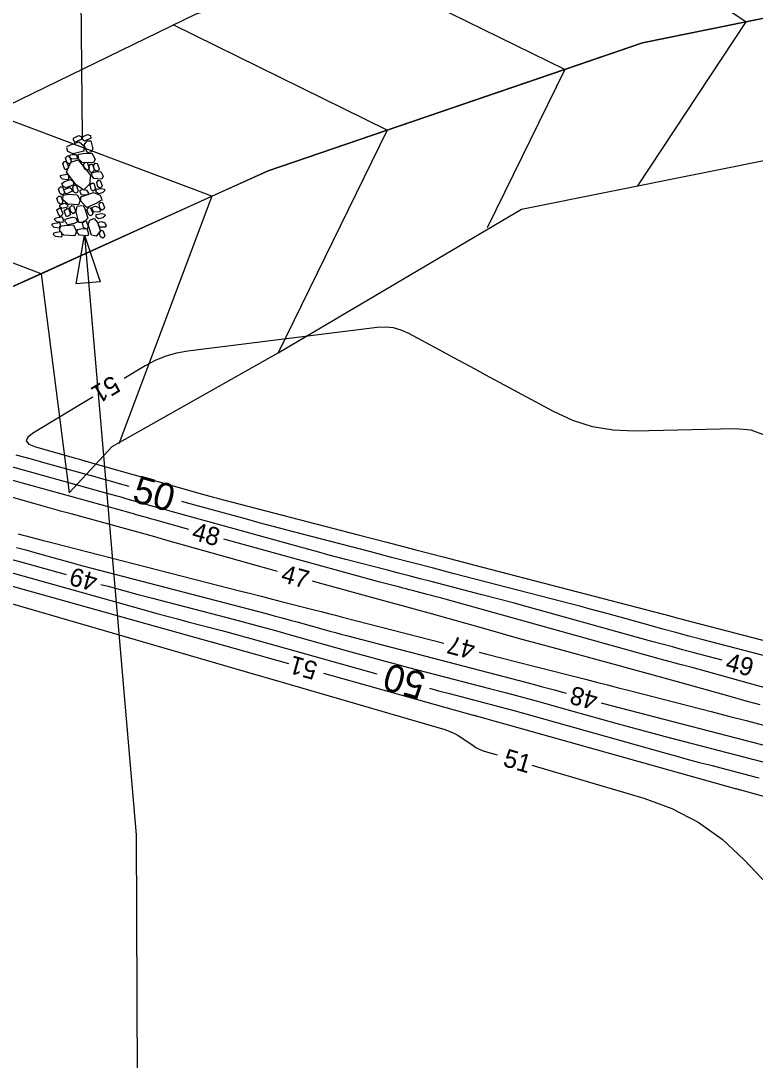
# Model space of a CAD drawing. Extents: x 2384780 to 2405861, y 547869 to 573706.
# Drawn here: x 2394787.5 to 2394868.4, y 554029.3 to 554143.7 of the extents above; entities that cross this region are included whole.
import ezdxf

# ---------------------------------------------------------------- set-up
doc = ezdxf.new("R2010")
doc.units = 0
for name, color, linetype in [('Breaklines', 7, 'Continuous'), ('Old_Level_23', 7, 'Continuous'), ('Old_Level_5', 7, 'Continuous'), ('Old_Level_60', 7, 'Continuous'), ('Old_Level_61', 7, 'Continuous'), ('Prop Lateral V Ditch Detail CELL', 7, 'Continuous')]:
    doc.layers.add(name, color=color, linetype=linetype)

# ---------------------------------------------------------------- blocks, each defined once
blk = doc.blocks.new('RIPRAP')
at = {"layer": 'Breaklines'}
for points in [[(-0.002, -0.00625), (-0.00625, -0.00775), (-0.016, -0.0125), (-0.02, -0.00675), (-0.02, -0.003), (-0.008, 0.00275), (-0.002, -0.00025), (-0.002, -0.00625)], [(0.01825, -0.00325), (0.01375, -0.005), (0.00325, -0.00975), (0.00025, -0.00375), (0, 0), (0.01125, 0.005), (0.018, 0.00275), (0.01825, -0.00325)], [(-0.0345, -0.0215), (-0.0265, -0.01775), (-0.007, -0.01125), (0.00375, -0.02075), (0.003, -0.0315), (-0.02075, -0.03775), (-0.03225, -0.032), (-0.0345, -0.024)], [(0.012, -0.0355), (0.00825, -0.0295), (0.0035, -0.01775), (0.01025, -0.00925), (0.01825, -0.009), (0.0225, -0.027), (0.01875, -0.033), (0.012, -0.0355)], [(-0.0305, -0.05975), (-0.035, -0.05625), (-0.0375, -0.0465), (-0.033, -0.042), (-0.02925, -0.042), (-0.02475, -0.05375), (-0.02675, -0.05825), (-0.0305, -0.05975)], [(-0.0275, -0.0395), (-0.023, -0.03925), (-0.014, -0.039), (-0.0115, -0.045), (-0.0115, -0.04875), (-0.0235, -0.049), (-0.0295, -0.04475), (-0.0275, -0.0395)], [(-0.0095, -0.039), (0.00025, -0.0365), (0.0205, -0.036), (0.02775, -0.0495), (0.024, -0.05775), (-0.00075, -0.05675), (-0.009, -0.0485), (-0.0095, -0.039)], [(-0.03675, -0.07275), (-0.04075, -0.06825), (-0.04325, -0.0585), (-0.0395, -0.054), (-0.035, -0.054), (-0.031, -0.0665), (-0.033, -0.0705), (-0.03675, -0.07275)], [(-0.00025, -0.11525), (-0.0145, -0.10575), (-0.0355, -0.078), (-0.0255, -0.056), (-0.00975, -0.051), (0.01725, -0.08475), (0.01525, -0.10425), (0.002, -0.11775)], [(0.009, -0.07425), (0.0045, -0.07075), (0.00225, -0.061), (0.00625, -0.05625), (0.01, -0.057), (0.01425, -0.06825), (0.01275, -0.072), (0.009, -0.07425)], [(0.01975, -0.07925), (0.01525, -0.07475), (0.01375, -0.06525), (0.01725, -0.0605), (0.02175, -0.0605), (0.02575, -0.07325), (0.0235, -0.077), (0.01975, -0.07925)], [(0.03125, -0.0765), (0.0265, -0.073), (0.02425, -0.06325), (0.0285, -0.0585), (0.03225, -0.05925), (0.03625, -0.0705), (0.035, -0.07425), (0.03125, -0.0765)], [(-0.0485, -0.08525), (-0.0425, -0.0835), (-0.03275, -0.0825), (-0.0305, -0.08925), (-0.03175, -0.0945), (-0.0445, -0.09325), (-0.049, -0.089), (-0.0485, -0.08525)], [(0.02025, -0.07975), (0.02825, -0.07725), (0.04025, -0.077), (0.045, -0.08725), (0.042, -0.0935), (0.02475, -0.092), (0.02025, -0.0855), (0.02025, -0.07975)], [(-0.046, -0.12775), (-0.0505, -0.12425), (-0.053, -0.1145), (-0.0485, -0.11), (-0.04475, -0.11), (-0.04, -0.12175), (-0.04225, -0.12625), (-0.046, -0.12775)], [(-0.046, -0.1025), (-0.04025, -0.098), (-0.02675, -0.09375), (-0.02, -0.09975), (-0.02, -0.10575), (-0.03625, -0.11225), (-0.044, -0.1085), (-0.046, -0.1025)], [(-0.023, -0.1195), (-0.02725, -0.12175), (-0.037, -0.126), (-0.041, -0.1195), (-0.041, -0.11625), (-0.029, -0.1115), (-0.02525, -0.1135), (-0.023, -0.1195)], [(-0.01575, -0.1245), (-0.02025, -0.12125), (-0.022, -0.11125), (-0.0185, -0.10675), (-0.014, -0.10675), (-0.00975, -0.1185), (-0.012, -0.123), (-0.01575, -0.1245)], [(0.0225, -0.12), (0.0185, -0.11625), (0.01675, -0.10675), (0.0205, -0.102), (0.025, -0.102), (0.0285, -0.114), (0.02625, -0.11775), (0.0225, -0.12)], [(0.048, -0.1195), (0.04425, -0.12325), (0.036, -0.12575), (0.03, -0.122), (0.02975, -0.1155), (0.04175, -0.11375), (0.04775, -0.11575), (0.048, -0.1195)], [(0.03775, -0.114), (0.03325, -0.11025), (0.031, -0.1005), (0.035, -0.096), (0.03875, -0.09675), (0.043, -0.10775), (0.0415, -0.1115), (0.03775, -0.114)], [(-0.04975, -0.14825), (-0.05425, -0.14475), (-0.05675, -0.135), (-0.05225, -0.1305), (-0.0485, -0.1305), (-0.04375, -0.14225), (-0.046, -0.14675), (-0.04975, -0.14825)], [(-0.04275, -0.12825), (-0.03225, -0.126), (-0.012, -0.1275), (-0.00575, -0.1395), (-0.009, -0.15), (-0.033, -0.1485), (-0.04375, -0.13875), (-0.04275, -0.12825)], [(-0.00575, -0.118), (0.00025, -0.1155), (0.0085, -0.1175), (0.0125, -0.12425), (0.01025, -0.128), (-0.00175, -0.12825), (-0.00575, -0.12175), (-0.00575, -0.118)], [(0.04, -0.14075), (0.03075, -0.14625), (0.009, -0.15575), (-0.004, -0.14175), (-0.00425, -0.132), (0.024, -0.123), (0.03825, -0.1285), (0.0425, -0.1405)], [(-0.04975, -0.17575), (-0.05375, -0.1705), (-0.05675, -0.16075), (-0.05225, -0.157), (-0.04875, -0.157), (-0.04375, -0.169), (-0.046, -0.1735), (-0.04975, -0.17575)], [(-0.032, -0.15425), (-0.03625, -0.15575), (-0.046, -0.158), (-0.0505, -0.15375), (-0.05075, -0.15075), (-0.041, -0.146), (-0.035, -0.14825), (-0.03275, -0.152)], [(-0.0355, -0.17625), (-0.037, -0.1725), (-0.04125, -0.16275), (-0.03525, -0.158), (-0.0315, -0.158), (-0.02675, -0.17075), (-0.031, -0.174), (-0.0355, -0.17625)], [(-0.0215, -0.16975), (-0.02625, -0.1655), (-0.0285, -0.15575), (-0.024, -0.15125), (-0.02025, -0.15175), (-0.01625, -0.163), (-0.01775, -0.1675), (-0.0215, -0.16975)], [(0.00075, -0.15075), (0.0045, -0.15875), (0.011, -0.179), (0.0015, -0.18875), (-0.009, -0.189), (-0.01475, -0.16525), (-0.012, -0.153), (-0.0015, -0.1515)], [(0.01625, -0.174), (0.0125, -0.17075), (0.009, -0.16), (0.0135, -0.1555), (0.01725, -0.15625), (0.022, -0.168), (0.02075, -0.17175), (0.01625, -0.174)], [(0.0205, -0.15575), (0.0265, -0.15325), (0.03475, -0.15525), (0.03875, -0.162), (0.0365, -0.16575), (0.0245, -0.166), (0.0205, -0.1595), (0.0205, -0.15575)], [(0.043, -0.162), (0.03825, -0.1585), (0.036, -0.14875), (0.04, -0.144), (0.04375, -0.14475), (0.048, -0.15575), (0.04675, -0.1595), (0.043, -0.162)], [(-0.061, -0.17925), (-0.055, -0.17725), (-0.04525, -0.17625), (-0.043, -0.183), (-0.04425, -0.18825), (-0.057, -0.187), (-0.0615, -0.18275), (-0.061, -0.17925)], [(-0.012, -0.187), (-0.01875, -0.19075), (-0.033, -0.1935), (-0.039, -0.1875), (-0.039, -0.1815), (-0.02275, -0.17675), (-0.01525, -0.17875), (-0.012, -0.187)], [(0.026, -0.18075), (0.03225, -0.18875), (0.03875, -0.20825), (0.02925, -0.219), (0.01875, -0.21675), (0.012, -0.193), (0.01575, -0.184), (0.026, -0.17925)], [(0.04925, -0.17425), (0.044, -0.17875), (0.03525, -0.1805), (0.02975, -0.177), (0.0295, -0.171), (0.0415, -0.16925), (0.0475, -0.1705), (0.04925, -0.17425)], [(-0.06725, -0.1915), (-0.06125, -0.18975), (-0.0515, -0.18875), (-0.04925, -0.1955), (-0.0505, -0.20075), (-0.06325, -0.1995), (-0.06775, -0.19525), (-0.06725, -0.1915)], [(-0.05075, -0.19675), (-0.0405, -0.195), (-0.021, -0.194), (-0.01375, -0.208), (-0.018, -0.21775), (-0.042, -0.21675), (-0.0505, -0.20725), (-0.05075, -0.19675)], [(-0.0115, -0.204), (-0.00425, -0.2025), (0.0085, -0.20225), (0.01275, -0.21275), (0.01125, -0.2185), (-0.0075, -0.21675), (-0.01225, -0.21075), (-0.0115, -0.204)], [(0.00625, -0.2035), (0.00175, -0.19975), (-0.001, -0.19), (0.0035, -0.1855), (0.00725, -0.1855), (0.012, -0.1975), (0.01, -0.202), (0.00625, -0.2035)], [(0.0335, -0.189), (0.0395, -0.18675), (0.04775, -0.18875), (0.0515, -0.1955), (0.04925, -0.19925), (0.03725, -0.1995), (0.0335, -0.19275), (0.0335, -0.189)], [(0.04325, -0.22375), (0.0385, -0.22025), (0.03625, -0.2105), (0.0405, -0.20575), (0.04425, -0.2065), (0.0485, -0.2175), (0.047, -0.22125), (0.04325, -0.22375)], [(-0.064, -0.2115), (-0.058, -0.20975), (-0.04825, -0.20875), (-0.046, -0.2155), (-0.04725, -0.22075), (-0.06, -0.2195), (-0.0645, -0.21525), (-0.064, -0.2115)]]:
    blk.add_lwpolyline(points, dxfattribs=at)
blk = doc.blocks.new('AH1')
at = {"layer": 'Old_Level_23'}
blk.add_lwpolyline([(-5.28, 1.32), (0, 0), (-5.28, -1.32)], close=True, dxfattribs=at)

msp = doc.modelspace()

# ---------------------------------------------------------------- linework, layer by layer
at = {"layer": 'Breaklines'}
msp.add_line((2394794.29703, 554130.97686), (2394793.158, 554254.75425), dxfattribs=at)
msp.add_lwpolyline([(2394794.51339, 554120.14653), (2394800.19625, 554054.11799), (2394800.3765, 554009.37899)], dxfattribs=at)
at = {"layer": 'Old_Level_60'}
for points in [[(2394869.52425, 554098.0935), (2394867.931, 554098.666), (2394866.12225, 554098.8275), (2394855.06625, 554098.57225), (2394852.73275, 554098.66525), (2394850.47025, 554099.05375), (2394848.279, 554099.7375), (2394846.15875, 554100.7165), (2394838.703, 554104.7465), (2394837.53675, 554105.37675), (2394836.3705, 554106.00725), (2394835.2045, 554106.6375), (2394834.03825, 554107.268), (2394830.2285, 554109.327), (2394829.39925, 554109.69875), (2394828.54375, 554109.9315), (2394827.662, 554110.025), (2394826.75425, 554109.97975), (2394805.89775, 554107.37625), (2394804.6625, 554107.158), (2394803.47, 554106.816), (2394802.31975, 554106.35075), (2394801.212, 554105.76225), (2394798.8825, 554104.36825)], [(2394795.45025, 554102.314), (2394795.3815, 554102.273), (2394794.621, 554101.81775), (2394788.9075, 554098.3985), (2394788.2845, 554097.9205), (2394788.11075, 554097.502), (2394788.387, 554097.1425), (2394789.1125, 554096.8425)], [(2394789.1125, 554096.8425), (2394793.5475, 554095.58025), (2394793.6835, 554095.5415), (2394793.81975, 554095.50325), (2394793.956, 554095.46525), (2394794.09225, 554095.42725), (2394794.5375, 554095.30425), (2394794.633, 554095.27775), (2394794.72825, 554095.25125), (2394794.8235, 554095.2245), (2394794.91875, 554095.1975), (2394805.97425, 554092.06175), (2394806.35475, 554091.95425), (2394806.73525, 554091.84725), (2394807.116, 554091.741), (2394807.497, 554091.6355), (2394808.74175, 554091.29175), (2394809.00875, 554091.2185), (2394809.276, 554091.1465), (2394809.54325, 554091.07525), (2394809.811, 554091.00525), (2394824.64, 554087.15575), (2394827.81775, 554086.33075), (2394830.99525, 554085.506), (2394834.173, 554084.681), (2394837.35075, 554083.856), (2394858.25975, 554078.42825), (2394858.464, 554078.37475), (2394858.668, 554078.32025), (2394858.872, 554078.265), (2394859.0755, 554078.209), (2394859.74025, 554078.02425), (2394859.88275, 554077.985), (2394860.0255, 554077.9465), (2394860.16825, 554077.9085), (2394860.31125, 554077.871), (2394885.78325, 554071.27025)], [(2394815.7675, 554083.10775), (2394815.00875, 554083.3195), (2394813.4365, 554083.762), (2394803.73, 554086.50625), (2394802.26125, 554086.91975), (2394800.79175, 554087.33), (2394799.3215, 554087.73725), (2394797.85, 554088.14125), (2394793.0425, 554089.45575), (2394792.0125, 554089.73875), (2394790.9835, 554090.02425), (2394789.955, 554090.3125), (2394788.92725, 554090.60325), (2394773.5925, 554094.96325)], [(2394806.018, 554087.75625), (2394802.366, 554088.765), (2394802.07125, 554088.84675), (2394801.7765, 554088.929), (2394801.482, 554089.01175), (2394801.1875, 554089.095), (2394800.22625, 554089.36775), (2394800.02, 554089.426), (2394799.814, 554089.48375), (2394799.6075, 554089.5415), (2394799.40125, 554089.59875), (2394778.07075, 554095.494)], [(2394864.743, 554073.3695), (2394861.511, 554074.207), (2394860.38, 554074.50275), (2394859.25, 554074.8035), (2394858.1215, 554075.109), (2394856.9945, 554075.4195), (2394845.12425, 554078.717), (2394843.41725, 554079.1875), (2394841.7085, 554079.6505), (2394839.9975, 554080.10625), (2394838.28475, 554080.55475), (2394832.6865, 554082.008), (2394831.48675, 554082.3195), (2394830.287, 554082.631), (2394829.0875, 554082.94225), (2394827.88775, 554083.25375), (2394823.29, 554084.44725), (2394822.3055, 554084.705), (2394821.32175, 554084.9665), (2394820.339, 554085.23175), (2394819.3575, 554085.50075), (2394805.02525, 554089.45975), (2394804.2275, 554089.681), (2394803.43, 554089.9035), (2394802.63275, 554090.12725), (2394801.836, 554090.3525), (2394799.234, 554091.0905), (2394798.67625, 554091.24825), (2394798.11825, 554091.405), (2394797.56, 554091.56075), (2394797.0015, 554091.71575), (2394786.226, 554094.69375)], [(2394787.21325, 554087.24875), (2394787.63625, 554087.14025), (2394788.05925, 554087.032), (2394788.482, 554086.9235), (2394789.8635, 554086.5695), (2394790.1595, 554086.49375), (2394790.4555, 554086.41775), (2394790.7515, 554086.342), (2394791.04775, 554086.266), (2394811.73025, 554080.9665), (2394812.8435, 554080.68125), (2394813.95675, 554080.396), (2394815.07, 554080.11075), (2394816.1835, 554079.82525), (2394819.82, 554078.89325), (2394820.59925, 554078.6935), (2394821.37875, 554078.49375), (2394822.158, 554078.29425), (2394822.93725, 554078.0945), (2394834.105, 554075.23275)], [(2394787.0465, 554085.7685), (2394788.0565, 554085.49275), (2394789.0655, 554085.2125), (2394792.35925, 554084.29075), (2394793.0655, 554084.09475), (2394793.7725, 554083.90175), (2394794.48025, 554083.712), (2394795.189, 554083.52525), (2394814.5205, 554078.476), (2394815.4025, 554078.2435), (2394816.2835, 554078.0075), (2394817.16325, 554077.76725), (2394818.04225, 554077.5235), (2394820.9115, 554076.7205), (2394821.52675, 554076.54975), (2394822.14275, 554076.382), (2394822.75925, 554076.21675), (2394823.37675, 554076.0545), (2394844.06625, 554070.666), (2394844.8075, 554070.471), (2394845.548, 554070.273), (2394846.2875, 554070.07125), (2394847.02625, 554069.8665), (2394847.545, 554069.72125)], [(2394887.76375, 554065.196), (2394861.44525, 554072.53575), (2394861.14775, 554072.618), (2394860.84975, 554072.699), (2394860.5515, 554072.7785), (2394860.253, 554072.8565), (2394859.277, 554073.1095), (2394859.068, 554073.164), (2394858.85925, 554073.21975), (2394858.6505, 554073.27625), (2394858.44225, 554073.3335), (2394834.22, 554080.0625), (2394833.727, 554080.1985), (2394833.233, 554080.33225), (2394832.73875, 554080.464), (2394832.24375, 554080.5935), (2394830.62625, 554081.0135), (2394830.2795, 554081.1035), (2394829.933, 554081.1935), (2394829.58625, 554081.2835), (2394829.23975, 554081.3735), (2394827.91125, 554081.71825), (2394827.62675, 554081.79275), (2394827.3425, 554081.86825), (2394827.0585, 554081.945), (2394826.775, 554082.02275), (2394809.87375, 554086.69125)], [(2394786.402, 554084.47625), (2394788.1635, 554083.98725), (2394792.485, 554082.77775)], [(2394817.031, 554072.95625), (2394808.78975, 554075.2625), (2394808.76025, 554075.27075), (2394808.731, 554075.27875), (2394808.70175, 554075.2865), (2394808.67225, 554075.29425), (2394808.57625, 554075.3195), (2394808.5555, 554075.325), (2394808.535, 554075.3305), (2394808.5145, 554075.336), (2394808.494, 554075.34175), (2394779.8785, 554083.35025)], [(2394781.12375, 554081.14475), (2394800.0855, 554075.6295), (2394804.13175, 554074.4525), (2394808.17825, 554073.27575), (2394812.22475, 554072.09875), (2394816.271, 554070.92175), (2394834.20025, 554065.70675), (2394834.66875, 554065.55), (2394835.12025, 554065.35725), (2394835.55475, 554065.1285), (2394835.972, 554064.864), (2394837.307, 554063.94075), (2394837.599, 554063.75525), (2394837.903, 554063.59475), (2394838.21875, 554063.45875), (2394838.54625, 554063.34775), (2394839.94975, 554062.93275)], [(2394796.3375, 554081.7015), (2394797.11375, 554081.486), (2394798.696, 554081.05425), (2394800.27975, 554080.6295), (2394801.86575, 554080.21175), (2394810.197, 554078.0355), (2394811.981, 554077.5655), (2394813.76325, 554077.0875), (2394815.54325, 554076.602), (2394817.32125, 554076.1085), (2394824.2555, 554074.168), (2394825.74225, 554073.7555), (2394827.23075, 554073.34975), (2394828.72125, 554072.95075), (2394830.2135, 554072.5585), (2394839.10175, 554070.2435), (2394841.005, 554069.74325), (2394842.90625, 554069.23425), (2394844.805, 554068.71675), (2394846.7015, 554068.19075), (2394853.02475, 554066.42125), (2394854.3805, 554066.0455), (2394855.738, 554065.67575), (2394857.0975, 554065.31275), (2394858.4585, 554064.95575), (2394870.19475, 554061.9085)], [(2394868.91, 554068.43625), (2394867.38775, 554068.85775), (2394865.8665, 554069.28225), (2394860.89825, 554070.674), (2394859.83325, 554070.971), (2394858.76775, 554071.26625), (2394857.70175, 554071.5595), (2394856.63525, 554071.85075), (2394846.42625, 554074.62725), (2394844.5025, 554075.15275), (2394842.57975, 554075.6825), (2394840.65825, 554076.21625), (2394838.738, 554076.75425), (2394832.46675, 554078.5185), (2394831.1225, 554078.89525), (2394829.7775, 554079.26925), (2394828.43175, 554079.6405), (2394827.08525, 554080.009), (2394819.7315, 554082.014), (2394819.6235, 554082.04375)], [(2394837.98, 554074.24), (2394838.81325, 554074.0265), (2394840.546, 554073.58225), (2394842.279, 554073.13825), (2394844.012, 554072.694), (2394849.673, 554071.24325), (2394850.886, 554070.93225), (2394852.099, 554070.6215), (2394853.312, 554070.3105), (2394854.52525, 554069.99975), (2394863.514, 554067.69625), (2394865.44025, 554067.20275), (2394867.36625, 554066.709), (2394869.2925, 554066.2155)], [(2394895.17, 554051.1035), (2394866.6725, 554059.077), (2394866.657, 554059.08125), (2394866.64125, 554059.0855), (2394866.6255, 554059.08975), (2394866.60975, 554059.094), (2394866.55825, 554059.10725), (2394866.547, 554059.11025), (2394866.536, 554059.113), (2394866.525, 554059.116), (2394866.514, 554059.11875), (2394866.3375, 554059.1645), (2394866.29975, 554059.1745), (2394866.262, 554059.1845), (2394866.2245, 554059.19475), (2394866.18675, 554059.20525), (2394837.70275, 554067.17575), (2394837.66775, 554067.1855), (2394837.63275, 554067.195), (2394837.598, 554067.2045), (2394837.56275, 554067.21375), (2394837.4485, 554067.2435), (2394837.42375, 554067.25), (2394837.3995, 554067.2565), (2394837.375, 554067.263), (2394837.3505, 554067.27), (2394820.883, 554071.87825)], [(2394851.40175, 554068.661), (2394851.50975, 554068.63275), (2394872.03975, 554063.30225)], [(2394843.7855, 554061.7985), (2394856.093, 554058.159), (2394859.1995, 554057.02125), (2394862.078, 554055.51175), (2394864.72875, 554053.63075), (2394867.15175, 554051.37825), (2394874.695, 554043.4135), (2394876.02225, 554041.6395), (2394876.772, 554039.73075), (2394876.9435, 554037.68725), (2394876.53725, 554035.509), (2394871.2335, 554018.3805), (2394869.801, 554014.972), (2394867.77625, 554012.08725), (2394865.1595, 554009.72675), (2394861.95075, 554007.89), (2394849.6595, 554002.367), (2394847.71225, 554001.281), (2394847.13825, 554000.38975), (2394847.9375, 553999.69375), (2394850.11, 553999.19225), (2394852.20675, 553998.89625)]]:
    msp.add_lwpolyline(points, dxfattribs=at)
at = {"layer": 'Old_Level_61'}
for points in [[(2394799.448, 554092.47125), (2394798.37875, 554092.77475), (2394797.401, 554093.051), (2394796.42275, 554093.326), (2394795.444, 554093.599), (2394794.46475, 554093.8705), (2394789.92475, 554095.12525), (2394788.95225, 554095.39525), (2394787.98025, 554095.66675), (2394787.00875, 554095.94025)], [(2394876.5, 554071.99925), (2394862.48325, 554075.63175), (2394861.0605, 554076.0035), (2394859.6395, 554076.38175), (2394858.22025, 554076.766), (2394856.8025, 554077.15675), (2394852.174, 554078.4425), (2394851.18175, 554078.71575), (2394850.18825, 554078.985), (2394849.1935, 554079.25), (2394848.19775, 554079.51075), (2394835.24425, 554082.8735), (2394832.94275, 554083.471), (2394830.64125, 554084.0685), (2394828.33975, 554084.666), (2394826.038, 554085.26325), (2394818.375, 554087.25275), (2394816.837, 554087.655), (2394815.30075, 554088.0635), (2394813.766, 554088.47775), (2394812.23275, 554088.898), (2394807.22725, 554090.28075), (2394806.155, 554090.578), (2394805.2215, 554090.8385)], [(2394783.77, 554083.739), (2394801.3335, 554078.8235), (2394802.47425, 554078.507), (2394803.61625, 554078.19525), (2394804.7595, 554077.88875), (2394805.90425, 554077.587), (2394809.64575, 554076.60975), (2394810.447, 554076.39875), (2394811.24725, 554076.184), (2394812.04675, 554075.966), (2394812.84525, 554075.74425), (2394826.712, 554071.86375)], [(2394832.4935, 554070.2595), (2394833.50775, 554069.988), (2394834.70075, 554069.6745), (2394838.6005, 554068.65875), (2394839.43575, 554068.43925), (2394840.26975, 554068.216), (2394841.103, 554067.98875), (2394841.935, 554067.758), (2394858.51875, 554063.1175), (2394859.75925, 554062.7735), (2394861.0015, 554062.43525), (2394862.24525, 554062.103), (2394863.4905, 554061.7765), (2394868.3495, 554060.51475), (2394868.82775, 554060.39075)]]:
    msp.add_lwpolyline(points, dxfattribs=at)
at = {"layer": 'Prop Lateral V Ditch Detail CELL'}
for p, q in [((2394867.35643, 554143.62706), (2394847.82434, 554156.53455)), ((2394847.41692, 554138.38142), (2394824.40784, 554149.67337)), ((2394827.86668, 554131.70312), (2394804.27442, 554143.28126)), ((2394867.35643, 554143.62706), (2394855.4308, 554125.58077)), ((2394847.41692, 554138.38142), (2394838.87057, 554120.96691)), ((2394808.55599, 554124.42009), (2394784.29061, 554133.56015)), ((2394827.86668, 554131.70312), (2394815.84376, 554107.20455)), ((2394808.55599, 554124.42009), (2394798.29397, 554097.17609)), ((2394789.73585, 554115.89871), (2394770.91538, 554122.98784)), ((2394789.73585, 554115.89871), (2394792.82306, 554091.76354)), ((2394792.82306, 554091.76354), (2394797.56294, 554096.86428))]:
    msp.add_line(p, q, dxfattribs=at)
for points in [[(2394775.0342, 554129.05738), (2394806.8224, 554144.52072), (2394851.641, 554157.65285), (2394896.51423, 554165.39554), (2394941.69218, 554167.68192), (2394997.88718, 554166.34234)], [(2394769.15361, 554096.82118), (2394774.46017, 554102.37932), (2394785.56439, 554114.00995), (2394789.73585, 554115.89871), (2394808.55599, 554124.42009), (2394814.73094, 554127.21598), (2394827.86668, 554131.70312), (2394847.41692, 554138.38142), (2394855.96033, 554141.29983), (2394867.35643, 554143.62706), (2394887.59809, 554147.76068), (2394897.95276, 554149.87525), (2394908.01932, 554150.57772), (2394928.62862, 554152.0159), (2394941.44176, 554152.91004), (2394949.25649, 554152.83281), (2394969.9149, 554152.62866), (2394988.83908, 554152.44165), (2394990.56578, 554152.27929), (2395011.13447, 554150.34524)], [(2395011.13447, 554150.34524), (2394988.83908, 554152.44165), (2394941.44176, 554152.91004), (2394897.95276, 554149.87525), (2394855.96033, 554141.29983), (2394814.73094, 554127.21598), (2394785.56439, 554114.00995)], [(2394797.56294, 554096.86428), (2394815.84449, 554107.20498), (2394842.64493, 554123.0194), (2394891.08936, 554132.72416), (2394941.16722, 554136.71537), (2394995.12392, 554137.08681)]]:
    msp.add_lwpolyline(points, dxfattribs=at)

# ---------------------------------------------------------------- block references
at = {"layer": 'Breaklines', "xscale": 1.000001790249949, "yscale": 1.000001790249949, "rotation": 94.53136831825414}
msp.add_blockref('AH1', (2394794.51339, 554120.14653), dxfattribs=at)
at = {"layer": 'Old_Level_5', "xscale": 50, "yscale": 50, "rotation": 0.23014722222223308}
msp.add_blockref('RIPRAP', (2394794.29703, 554130.97686), dxfattribs=at)

# ---------------------------------------------------------------- texts
at = {"layer": 'Old_Level_60'}
for s, rotation, p in [('51', 210.8993611, (2394797.62575, 554104.7815)), ('48', 344.5584, (2394806.23025, 554086.66025)), ('49', 164.3908139, (2394796.10575, 554082.8035)), ('47', 344.5709556, (2394816.04725, 554081.99025)), ('47', 165.6275583, (2394837.679, 554075.34925)), ('51', 164.3658139, (2394820.31825, 554073.07475)), ('49', 345.3958528, (2394864.9945, 554072.27325)), ('48', 164.6297, (2394851.186, 554069.748)), ('51', 343.5269194, (2394840.49675, 554061.72825))]:
    msp.add_text(s, height=2, rotation=rotation, dxfattribs=at).set_placement(p)
at = {"layer": 'Old_Level_61'}
for rotation, p in [(344.2071611, (2394799.65325, 554090.85225)), (164.4920917, (2394832.278, 554071.86925))]:
    msp.add_text('50', height=3, rotation=rotation, dxfattribs=at).set_placement(p)

doc.saveas('drawing.dxf')
